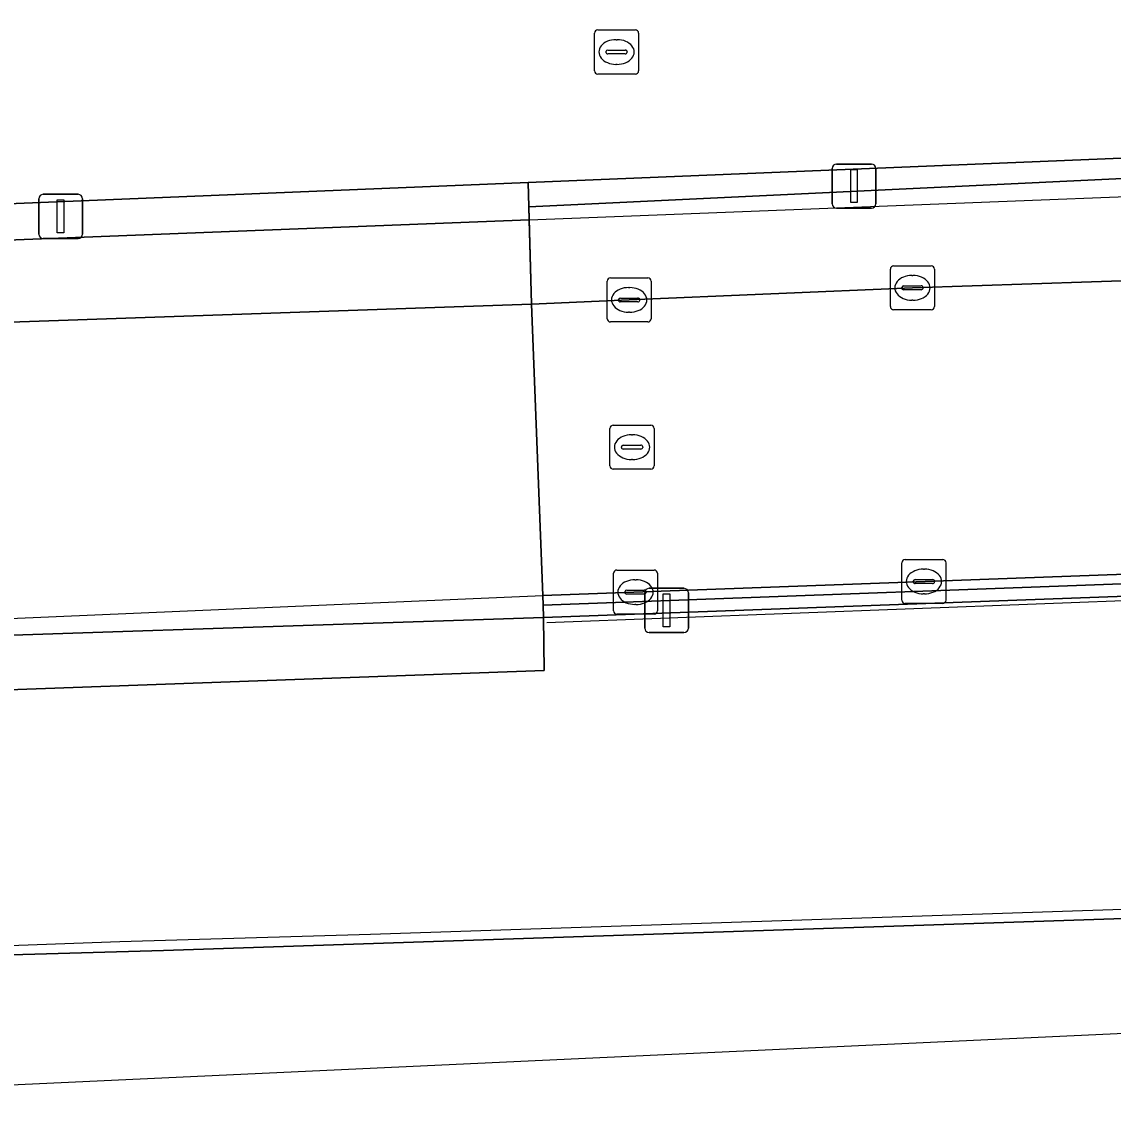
# Model space of a CAD drawing. Extents: x 160806 to 161707, y 383696 to 384148.
# Drawn here: x 161005.97 to 161030.72, y 383695.85 to 383720.46 of the extents above; entities that cross this region are included whole.
import ezdxf

# ---------------------------------------------------------------- set-up
doc = ezdxf.new("R2010")
doc.units = 0
for name, color, linetype in [('IMGEO_Brandkraan', 7, 'Continuous'), ('IMGEO_Dek', 7, 'Continuous'), ('IMGEO_Groenvoorziening', 7, 'Continuous'), ('IMGEO_Hek', 7, 'Continuous'), ('IMGEO_Kolk', 7, 'Continuous'), ('IMGEO_Lichtmast', 7, 'Continuous'), ('IMGEO_Muur', 7, 'Continuous'), ('IMGEO_Parkeervlak_gesloten', 7, 'Continuous'), ('IMGEO_Parkeervlak_open', 7, 'Continuous'), ('IMGEO_Rijbaan_lokaal_gesloten', 7, 'Continuous'), ('IMGEO_Rijbaan_lokaal_open', 7, 'Continuous'), ('IMGEO_Rioolput', 7, 'Continuous'), ('IMGEO_Spoorbaan_halfverhard', 7, 'Continuous'), ('IMGEO_Struiken', 7, 'Continuous'), ('IMGEO_Voetpad_gesloten', 7, 'Continuous'), ('IMGEO_Voetpad_open', 7, 'Continuous')]:
    doc.layers.add(name, color=color, linetype=linetype)

msp = doc.modelspace()

# ---------------------------------------------------------------- linework, layer by layer
at = {"layer": 'IMGEO_Brandkraan'}
for p, q in [((161019.028, 383720.276), (161019.88, 383720.276)), ((161018.953, 383719.35), (161018.953, 383720.202)), ((161019.441, 383720.056), (161019.466, 383720.056)), ((161019.954, 383720.202), (161019.954, 383719.35)), ((161019.212, 383719.77), (161019.212, 383719.782)), ((161019.65, 383719.733), (161019.252, 383719.733)), ((161019.255, 383719.819), (161019.653, 383719.819)), ((161019.696, 383719.782), (161019.696, 383719.77)), ((161019.464, 383719.496), (161019.439, 383719.496)), ((161019.88, 383719.276), (161019.028, 383719.276))]:
    msp.add_line(p, q, dxfattribs=at)
for points in [[(161019.028, 383720.276), (161019.88, 383720.276)], [(161018.953, 383719.35), (161018.953, 383720.202)], [(161019.954, 383720.202), (161019.954, 383719.35)], [(161019.88, 383719.276), (161019.028, 383719.276)]]:
    msp.add_lwpolyline(points, dxfattribs=at)
for centre, radius, start, end in [((161019.03, 383720.2), 0.0765, 91.552, 178.448), ((161019.03, 383720.2), 0.0765, 91.552, 178.448), ((161019.878, 383720.2), 0.0765, 1.552, 88.448), ((161019.878, 383720.2), 0.0765, 1.552, 88.448), ((161019.252, 383719.779), 0.0403, 85.8775, 175.7526), ((161019.249, 383719.769), 0.0366, 178.938, 274.7102), ((161019.653, 383719.776), 0.043, 264.8664, 352.4533), ((161019.657, 383719.781), 0.0386, 1.7309, 96.639), ((161019.03, 383719.352), 0.0765, 181.552, 268.448), ((161019.03, 383719.352), 0.0765, 181.552, 268.448), ((161019.878, 383719.352), 0.0765, 271.552, 358.448), ((161019.878, 383719.352), 0.0765, 271.552, 358.448)]:
    msp.add_arc(centre, radius, start, end, dxfattribs=at)
for centre, major_axis, ratio, start_param, end_param in [((161019.44, 383719.776), (-0.387, 0.002), 0.722429, 4.712389, 7.853982), ((161019.465, 383719.776), (-0.39, 0.002), 0.717154, 1.570796, 4.712389)]:
    msp.add_ellipse(centre, major_axis=major_axis, ratio=ratio, start_param=start_param, end_param=end_param, dxfattribs=at)
at = {"layer": 'IMGEO_Dek'}
msp.add_lwpolyline([(160983.265, 383705.961), (161017.778, 383707.453), (161017.526, 383714.059), (161017.47, 383715.97), (161042.245, 383716.936), (161047.689, 383726.041), (161047.527, 383726.542), (161047.162, 383727.994), (161034.181, 383780.096), (161003.066, 383772.21), (161015.684, 383722.436), (160997.975, 383721.941)], dxfattribs=at)
at = {"layer": 'IMGEO_Groenvoorziening'}
msp.add_lwpolyline([(161000, 383705.11), (161017.812, 383705.748), (161017.796, 383706.954), (160983.268, 383705.804), (160983.265, 383705.961), (160945.396, 383704.652), (160918.821, 383703.733), (160918.795, 383703.836), (160917.974, 383703.804), (160915.971, 383703.725), (160911.759, 383711.533), (160905.971, 383708.653), (160907.351, 383701.52), (160917.77, 383699.445), (160907.216, 383700.026), (160878.632, 383703.515), (160849.795, 383708.541), (160826.302, 383712.908), (160825.547, 383712.184)], dxfattribs=at)
for points in [[(161017.786, 383707.23), (161039.109, 383708.018), (161044.427, 383708.097), (161044.415, 383708.428), (161017.778, 383707.453)], [(161044.433, 383707.93), (161044.427, 383708.097), (161039.109, 383708.018), (161017.786, 383707.23), (161017.796, 383706.954)]]:
    msp.add_lwpolyline(points, close=True, dxfattribs=at)
at = {"layer": 'IMGEO_Hek'}
for points in [[(161017.786, 383707.23), (161039.109, 383708.018), (161044.427, 383708.097)], [(161084.555, 383704.866), (161082.059, 383704.545), (161077.717, 383703.87), (161074.945, 383703.576), (161073.852, 383703.453), (161066.359, 383702.75), (161053.876, 383701.607), (161046.412, 383701.035), (161041.411, 383700.754), (161031.392, 383700.349), (161013.875, 383699.768), (161008.19, 383699.597), (160996.33, 383699.168), (160983.78, 383698.726), (160976.256, 383698.527), (160958.785, 383697.993), (160951.307, 383697.771), (160943.792, 383697.709), (160938.784, 383697.68), (160932.094, 383697.764)]]:
    msp.add_lwpolyline(points, dxfattribs=at)
at = {"layer": 'IMGEO_Kolk'}
for p, q in [((161025.663, 383714.003), (161025.663, 383714.855)), ((161025.738, 383714.929), (161026.59, 383714.929)), ((161026.664, 383714.855), (161026.664, 383714.003)), ((161019.239, 383713.729), (161019.239, 383714.581)), ((161019.314, 383714.655), (161020.166, 383714.655)), ((161020.24, 383714.581), (161020.24, 383713.729)), ((161026.151, 383714.709), (161026.176, 383714.709)), ((161019.727, 383714.435), (161019.752, 383714.435)), ((161025.922, 383714.423), (161025.922, 383714.435)), ((161026.36, 383714.386), (161025.962, 383714.386)), ((161025.965, 383714.472), (161026.363, 383714.472)), ((161026.406, 383714.435), (161026.406, 383714.423)), ((161019.498, 383714.149), (161019.498, 383714.161)), ((161019.936, 383714.112), (161019.538, 383714.112)), ((161019.541, 383714.198), (161019.939, 383714.198)), ((161019.982, 383714.161), (161019.982, 383714.149)), ((161026.174, 383714.149), (161026.149, 383714.149)), ((161019.75, 383713.875), (161019.725, 383713.875)), ((161026.59, 383713.929), (161025.738, 383713.929)), ((161020.166, 383713.655), (161019.314, 383713.655)), ((161025.924, 383707.343), (161025.924, 383708.195)), ((161025.999, 383708.269), (161026.851, 383708.269)), ((161026.925, 383708.195), (161026.925, 383707.343)), ((161019.382, 383707.103), (161019.382, 383707.955)), ((161019.457, 383708.029), (161020.309, 383708.029)), ((161020.383, 383707.955), (161020.383, 383707.103)), ((161026.412, 383708.049), (161026.437, 383708.049)), ((161019.87, 383707.809), (161019.895, 383707.809)), ((161026.183, 383707.763), (161026.183, 383707.775)), ((161026.621, 383707.726), (161026.223, 383707.726)), ((161026.226, 383707.812), (161026.624, 383707.812)), ((161026.667, 383707.775), (161026.667, 383707.763)), ((161019.641, 383707.523), (161019.641, 383707.535)), ((161020.079, 383707.486), (161019.681, 383707.486)), ((161019.684, 383707.572), (161020.082, 383707.572)), ((161020.125, 383707.535), (161020.125, 383707.523)), ((161026.435, 383707.489), (161026.41, 383707.489)), ((161019.893, 383707.249), (161019.868, 383707.249)), ((161026.851, 383707.269), (161025.999, 383707.269)), ((161020.309, 383707.029), (161019.457, 383707.029))]:
    msp.add_line(p, q, dxfattribs=at)
for points in [[(161025.663, 383714.003), (161025.663, 383714.855)], [(161025.738, 383714.929), (161026.59, 383714.929)], [(161026.664, 383714.855), (161026.664, 383714.003)], [(161019.239, 383713.729), (161019.239, 383714.581)], [(161019.314, 383714.655), (161020.166, 383714.655)], [(161020.24, 383714.581), (161020.24, 383713.729)], [(161026.59, 383713.929), (161025.738, 383713.929)], [(161020.166, 383713.655), (161019.314, 383713.655)], [(161025.924, 383707.343), (161025.924, 383708.195)], [(161025.999, 383708.269), (161026.851, 383708.269)], [(161026.925, 383708.195), (161026.925, 383707.343)], [(161019.382, 383707.103), (161019.382, 383707.955)], [(161019.457, 383708.029), (161020.309, 383708.029)], [(161020.383, 383707.955), (161020.383, 383707.103)], [(161026.851, 383707.269), (161025.999, 383707.269)], [(161020.309, 383707.029), (161019.457, 383707.029)]]:
    msp.add_lwpolyline(points, dxfattribs=at)
for centre, radius, start, end in [((161025.74, 383714.853), 0.0765, 91.552, 178.448), ((161025.74, 383714.853), 0.0765, 91.552, 178.448), ((161026.588, 383714.853), 0.0765, 1.552, 88.448), ((161026.588, 383714.853), 0.0765, 1.552, 88.448), ((161019.316, 383714.579), 0.0765, 91.552, 178.448), ((161019.316, 383714.579), 0.0765, 91.552, 178.448), ((161020.164, 383714.579), 0.0765, 1.552, 88.448), ((161020.164, 383714.579), 0.0765, 1.552, 88.448), ((161025.962, 383714.432), 0.0403, 85.8775, 175.7526), ((161025.959, 383714.422), 0.0366, 178.938, 274.7102), ((161026.363, 383714.429), 0.043, 264.8664, 352.4533), ((161026.367, 383714.434), 0.0386, 1.7309, 96.639), ((161019.538, 383714.158), 0.0403, 85.8775, 175.7526), ((161019.535, 383714.148), 0.0366, 178.938, 274.7102), ((161019.939, 383714.155), 0.043, 264.8664, 352.4533), ((161019.943, 383714.16), 0.0386, 1.7309, 96.639), ((161025.74, 383714.005), 0.0765, 181.552, 268.448), ((161025.74, 383714.005), 0.0765, 181.552, 268.448), ((161026.588, 383714.005), 0.0765, 271.552, 358.448), ((161026.588, 383714.005), 0.0765, 271.552, 358.448), ((161019.316, 383713.731), 0.0765, 181.552, 268.448), ((161019.316, 383713.731), 0.0765, 181.552, 268.448), ((161020.164, 383713.731), 0.0765, 271.552, 358.448), ((161020.164, 383713.731), 0.0765, 271.552, 358.448), ((161026.001, 383708.193), 0.0765, 91.552, 178.448), ((161026.001, 383708.193), 0.0765, 91.552, 178.448), ((161026.849, 383708.193), 0.0765, 1.552, 88.448), ((161026.849, 383708.193), 0.0765, 1.552, 88.448), ((161019.459, 383707.953), 0.0765, 91.552, 178.448), ((161019.459, 383707.953), 0.0765, 91.552, 178.448), ((161020.307, 383707.953), 0.0765, 1.552, 88.448), ((161020.307, 383707.953), 0.0765, 1.552, 88.448), ((161026.223, 383707.772), 0.0403, 85.8775, 175.7526), ((161026.22, 383707.762), 0.0366, 178.938, 274.7102), ((161026.624, 383707.769), 0.043, 264.8664, 352.4533), ((161026.628, 383707.774), 0.0386, 1.7309, 96.639), ((161019.681, 383707.532), 0.0403, 85.8775, 175.7526), ((161019.678, 383707.522), 0.0366, 178.938, 274.7102), ((161020.082, 383707.529), 0.043, 264.8664, 352.4533), ((161020.086, 383707.534), 0.0386, 1.7309, 96.639), ((161019.459, 383707.105), 0.0765, 181.552, 268.448), ((161019.459, 383707.105), 0.0765, 181.552, 268.448), ((161020.307, 383707.105), 0.0765, 271.552, 358.448), ((161020.307, 383707.105), 0.0765, 271.552, 358.448), ((161026.001, 383707.345), 0.0765, 181.552, 268.448), ((161026.001, 383707.345), 0.0765, 181.552, 268.448), ((161026.849, 383707.345), 0.0765, 271.552, 358.448), ((161026.849, 383707.345), 0.0765, 271.552, 358.448)]:
    msp.add_arc(centre, radius, start, end, dxfattribs=at)
for centre, major_axis, ratio, start_param, end_param in [((161026.15, 383714.429), (-0.387, 0.002), 0.722429, 4.712389, 7.853982), ((161026.175, 383714.429), (-0.39, 0.002), 0.717154, 1.570796, 4.712389), ((161019.726, 383714.155), (-0.387, 0.002), 0.722429, 4.712389, 7.853982), ((161019.751, 383714.155), (-0.39, 0.002), 0.717154, 1.570796, 4.712389), ((161026.411, 383707.769), (-0.387, 0.002), 0.722429, 4.712389, 7.853982), ((161026.436, 383707.769), (-0.39, 0.002), 0.717154, 1.570796, 4.712389), ((161019.869, 383707.529), (-0.387, 0.002), 0.722429, 4.712389, 7.853982), ((161019.894, 383707.529), (-0.39, 0.002), 0.717154, 1.570796, 4.712389)]:
    msp.add_ellipse(centre, major_axis=major_axis, ratio=ratio, start_param=start_param, end_param=end_param, dxfattribs=at)
at = {"layer": 'IMGEO_Lichtmast'}
for p, q in [((161024.344, 383716.336), (161024.344, 383717.136)), ((161024.344, 383717.136), (161024.344, 383716.336)), ((161024.444, 383717.236), (161025.234, 383717.236)), ((161025.234, 383717.236), (161024.444, 383717.236)), ((161025.334, 383717.136), (161025.334, 383716.336)), ((161025.334, 383716.336), (161025.334, 383717.136)), ((161006.45, 383716.549), (161007.24, 383716.549)), ((161007.24, 383716.549), (161006.45, 383716.549)), ((161006.35, 383715.649), (161006.35, 383716.449)), ((161006.35, 383716.449), (161006.35, 383715.649)), ((161007.34, 383716.449), (161007.34, 383715.649)), ((161007.34, 383715.649), (161007.34, 383716.449)), ((161025.234, 383716.236), (161024.444, 383716.236)), ((161024.444, 383716.236), (161025.234, 383716.236)), ((161007.24, 383715.549), (161006.45, 383715.549)), ((161006.45, 383715.549), (161007.24, 383715.549)), ((161020.192, 383707.615), (161020.982, 383707.615)), ((161020.982, 383707.615), (161020.192, 383707.615)), ((161020.092, 383706.715), (161020.092, 383707.515)), ((161020.092, 383707.515), (161020.092, 383706.715)), ((161021.082, 383707.515), (161021.082, 383706.715)), ((161021.082, 383706.715), (161021.082, 383707.515)), ((161020.982, 383706.615), (161020.192, 383706.615)), ((161020.192, 383706.615), (161020.982, 383706.615))]:
    msp.add_line(p, q, dxfattribs=at)
for points in [[(161024.764, 383717.111), (161024.914, 383717.111), (161024.914, 383716.361), (161024.764, 383716.361), (161024.764, 383717.111)], [(161006.77, 383716.424), (161006.92, 383716.424), (161006.92, 383715.674), (161006.77, 383715.674), (161006.77, 383716.424)], [(161020.512, 383707.49), (161020.662, 383707.49), (161020.662, 383706.74), (161020.512, 383706.74), (161020.512, 383707.49)]]:
    msp.add_lwpolyline(points, dxfattribs=at)
for centre, start, end in [((161024.444, 383717.136), 90, 180), ((161024.444, 383717.136), 90, 180), ((161025.234, 383717.136), 0, 90), ((161025.234, 383717.136), 360, 90), ((161006.45, 383716.449), 90, 180), ((161006.45, 383716.449), 90, 180), ((161007.24, 383716.449), 0, 90), ((161007.24, 383716.449), 360, 90), ((161024.444, 383716.336), 180, 270), ((161024.444, 383716.336), 180, 270), ((161025.234, 383716.336), 270, 0), ((161025.234, 383716.336), 270, 0), ((161006.45, 383715.649), 180, 270), ((161006.45, 383715.649), 180, 270), ((161007.24, 383715.649), 270, 0), ((161007.24, 383715.649), 270, 0), ((161020.192, 383707.515), 90, 180), ((161020.192, 383707.515), 90, 180), ((161020.982, 383707.515), 0, 90), ((161020.982, 383707.515), 360, 90), ((161020.192, 383706.715), 180, 270), ((161020.192, 383706.715), 180, 270), ((161020.982, 383706.715), 270, 0), ((161020.982, 383706.715), 270, 0)]:
    msp.add_arc(centre, 0.1, start, end, dxfattribs=at)
at = {"layer": 'IMGEO_Muur'}
for points in [[(161017.87, 383706.839), (161045.617, 383707.896)], [(161017.812, 383705.748), (161000, 383705.11), (160925.136, 383702.425), (160925.233, 383698.384), (160918.04, 383698.804)]]:
    msp.add_lwpolyline(points, dxfattribs=at)
at = {"layer": 'IMGEO_Parkeervlak_gesloten'}
msp.add_lwpolyline([(160983.71, 383715.431), (161017.446, 383716.817), (161041.226, 383717.794), (161046.335, 383726.393), (161033.086, 383778.968), (161004.152, 383771.617), (161016.514, 383723.323)], dxfattribs=at)
at = {"layer": 'IMGEO_Parkeervlak_open'}
msp.add_lwpolyline([(160945.396, 383704.652), (160983.265, 383705.961), (160983.268, 383705.804), (161017.796, 383706.954), (161017.786, 383707.23), (161017.778, 383707.453), (161017.526, 383714.059), (161017.462, 383716.268), (161040.763, 383717.379), (161042.298, 383717.413), (161043.818, 383719.857), (161045.121, 383722.55), (161044.318, 383723.055)], dxfattribs=at)
at = {"layer": 'IMGEO_Rijbaan_lokaal_gesloten'}
msp.add_lwpolyline([(161017.526, 383714.059), (160990.144, 383713.112), (160983.144, 383712.87), (160983.262, 383706.136), (160983.265, 383705.961), (161017.778, 383707.453)], close=True, dxfattribs=at)
at = {"layer": 'IMGEO_Rijbaan_lokaal_open'}
msp.add_lwpolyline([(161043.669, 383716.347), (161038.342, 383714.837), (161026.164, 383714.429), (161019.74, 383714.155), (161017.526, 383714.059), (161017.778, 383707.453), (161044.415, 383708.428), (161046.161, 383708.762), (161074.418, 383719.991), (161080.732, 383722.474), (161077.456, 383730.939)], dxfattribs=at)
at = {"layer": 'IMGEO_Rioolput'}
for p, q in [((161019.379, 383711.316), (161020.231, 383711.316)), ((161019.304, 383710.39), (161019.304, 383711.242)), ((161019.792, 383711.096), (161019.817, 383711.096)), ((161020.305, 383711.242), (161020.305, 383710.39)), ((161019.563, 383710.81), (161019.563, 383710.822)), ((161019.606, 383710.859), (161020.004, 383710.859)), ((161020.047, 383710.822), (161020.047, 383710.81)), ((161020.001, 383710.773), (161019.603, 383710.773)), ((161020.231, 383710.316), (161019.379, 383710.316)), ((161019.815, 383710.536), (161019.79, 383710.536))]:
    msp.add_line(p, q, dxfattribs=at)
for points in [[(161019.379, 383711.316), (161020.231, 383711.316)], [(161019.304, 383710.39), (161019.304, 383711.242)], [(161020.305, 383711.242), (161020.305, 383710.39)], [(161020.231, 383710.316), (161019.379, 383710.316)]]:
    msp.add_lwpolyline(points, dxfattribs=at)
for centre, radius, start, end in [((161019.381, 383711.24), 0.0765, 91.552, 178.448), ((161019.381, 383711.24), 0.0765, 91.552, 178.448), ((161020.229, 383711.24), 0.0765, 1.552, 88.448), ((161020.229, 383711.24), 0.0765, 1.552, 88.448), ((161019.603, 383710.819), 0.0403, 85.8775, 175.7526), ((161019.6, 383710.809), 0.0366, 178.938, 274.7102), ((161020.004, 383710.816), 0.043, 264.8664, 352.4533), ((161020.008, 383710.821), 0.0386, 1.7309, 96.639), ((161019.381, 383710.392), 0.0765, 181.552, 268.448), ((161019.381, 383710.392), 0.0765, 181.552, 268.448), ((161020.229, 383710.392), 0.0765, 271.552, 358.448), ((161020.229, 383710.392), 0.0765, 271.552, 358.448)]:
    msp.add_arc(centre, radius, start, end, dxfattribs=at)
for centre, major_axis, ratio, start_param, end_param in [((161019.791, 383710.816), (-0.387, 0.002), 0.722429, 4.712389, 7.853982), ((161019.816, 383710.816), (-0.39, 0.002), 0.717154, 1.570796, 4.712389)]:
    msp.add_ellipse(centre, major_axis=major_axis, ratio=ratio, start_param=start_param, end_param=end_param, dxfattribs=at)
at = {"layer": 'IMGEO_Spoorbaan_halfverhard'}
msp.add_lwpolyline([(160821.504, 383711.182), (160875.894, 383702.41), (160922.821, 383695.85), (160996.257, 383695.919), (161042.213, 383698.051), (161092.512, 383703.206), (161091.717, 383705.343), (161091.615, 383705.332), (161082.438, 383704.359), (161077.717, 383703.87), (161074.945, 383703.576), (161073.852, 383703.453), (161066.359, 383702.75), (161050.171, 383701.028), (161040.034, 383700.432), (161009.181, 383699.4), (160949.68, 383697.713), (160939.829, 383697.51), (160932.571, 383697.47), (160925.335, 383698.113), (160925.233, 383698.384), (160918.04, 383698.804), (160906.104, 383699.5)], dxfattribs=at)
at = {"layer": 'IMGEO_Struiken'}
msp.add_lwpolyline([(161073.019, 383710.895), (161072.742, 383713.37), (161046.242, 383708.336), (161045.034, 383708.106), (161044.427, 383708.097), (161044.433, 383707.93), (161017.796, 383706.954), (161017.812, 383705.748), (161000, 383705.11), (160925.136, 383702.425), (160925.233, 383698.384), (160925.335, 383698.113), (160932.571, 383697.47), (160939.829, 383697.51), (160949.68, 383697.713), (161009.181, 383699.4), (161040.034, 383700.432), (161050.171, 383701.028), (161066.359, 383702.75), (161073.852, 383703.453), (161073.702, 383704.795), (161073.241, 383708.907), (161057.615, 383707.411), (161067.155, 383709.715)], close=True, dxfattribs=at)
at = {"layer": 'IMGEO_Voetpad_gesloten'}
for points in [[(161020.163, 383724.26), (161016.514, 383723.323), (161004.152, 383771.617), (161033.086, 383778.968), (161046.335, 383726.393), (161041.226, 383717.794), (161017.446, 383716.817), (161017.462, 383716.268), (161017.47, 383715.97), (161042.245, 383716.936), (161047.689, 383726.041)], [(161017.47, 383715.97), (161017.462, 383716.268), (161017.446, 383716.817), (160983.71, 383715.431), (160977.847, 383739.202), (160978.72, 383739.522), (160978.422, 383740.436), (160976.667, 383739.892), (160978.516, 383733.118), (160982.823, 383715.796), (160977.776, 383714.424)], [(160979.43, 383712.971), (160983.144, 383712.87), (160983.113, 383714.631), (161017.47, 383715.97)]]:
    msp.add_lwpolyline(points, dxfattribs=at)
at = {"layer": 'IMGEO_Voetpad_open'}
msp.add_lwpolyline([(161043.818, 383719.857), (161042.298, 383717.413), (161040.763, 383717.379), (161017.462, 383716.268), (161017.526, 383714.059), (161019.74, 383714.155), (161026.164, 383714.429), (161038.342, 383714.837), (161043.669, 383716.347)], dxfattribs=at)
msp.add_lwpolyline([(161017.47, 383715.97), (160983.113, 383714.631), (160983.144, 383712.87), (160990.144, 383713.112), (161017.526, 383714.059)], close=True, dxfattribs=at)

doc.saveas('drawing.dxf')
